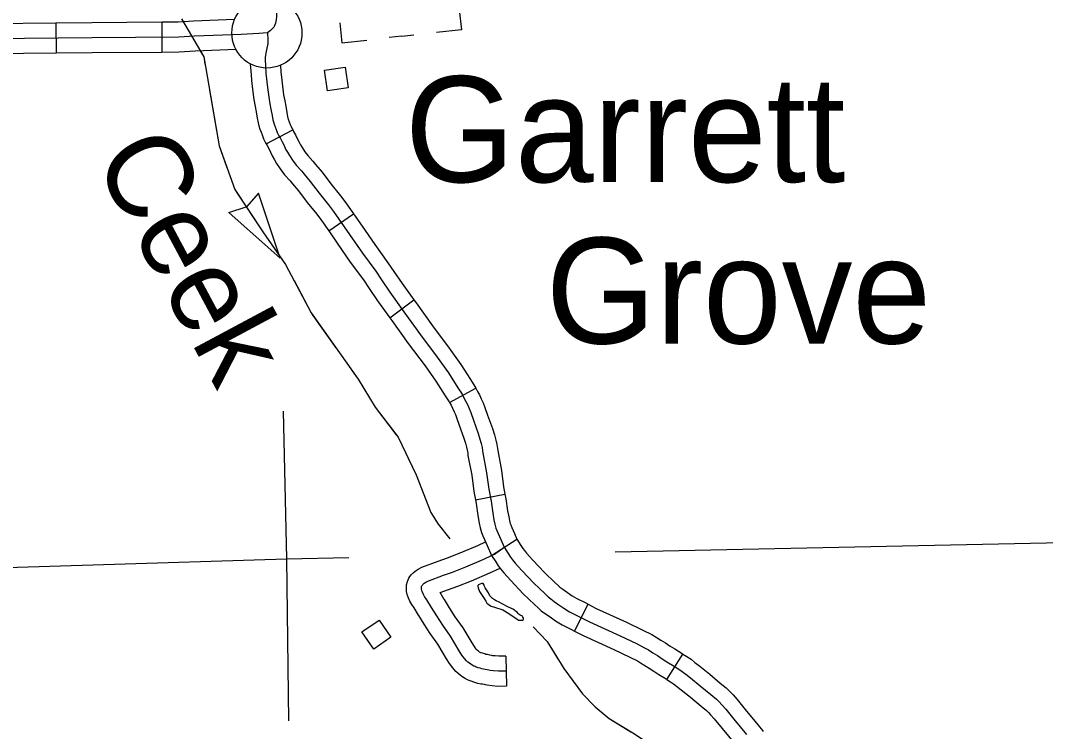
# Model space of a CAD drawing. Extents: x 1084508 to 1142749, y 1057638 to 1093403.
# Drawn here: x 1112749 to 1114355, y 1063877 to 1064991 of the extents above; entities that cross this region are included whole.
import ezdxf

# ---------------------------------------------------------------- set-up
doc = ezdxf.new("R2010")
doc.units = 0
for name, color, linetype in [('Level 24', 7, 'Continuous'), ('Level 32', 7, 'Continuous'), ('Level 35', 7, 'Continuous'), ('Level 43', 7, 'Continuous'), ('Level 45', 7, 'Continuous'), ('Level 5', 7, 'Continuous'), ('Level 56', 7, 'Continuous'), ('Level 57', 7, 'Continuous')]:
    doc.layers.add(name, color=color, linetype=linetype)

msp = doc.modelspace()

# ---------------------------------------------------------------- linework, layer by layer
at = {"layer": 'Level 24'}
msp.add_circle((1113135.2, 1064971.5), 54.9, dxfattribs=at)
at = {"layer": 'Level 32'}
for p, q in [((1112804.7, 1064986.9), (1112805.1, 1064939.8)), ((1112970.5, 1064988.2), (1112970.8, 1064941.1)), ((1113134, 1064798), (1113175.6, 1064820)), ((1113232, 1064661.6), (1113270.7, 1064688.4)), ((1113327.6, 1064525.5), (1113365.6, 1064553.3)), ((1113421.2, 1064392.6), (1113462.5, 1064415.2)), ((1113461.9, 1064240.5), (1113508.1, 1064249.3)), ((1113487.1, 1064153.1), (1113526.5, 1064178.9)), ((1113617, 1064034.8), (1113638.5, 1064076.7)), ((1113761.8, 1063958.9), (1113786.8, 1063998.8))]:
    msp.add_line(p, q, dxfattribs=at)
for points in [[(1113110.3, 1065814.5), (1113112.9, 1065741.7), (1113117.7, 1065591.7), (1113122.8, 1065439.3), (1113135.5, 1065220.7), (1113140.6, 1065145.2), (1113147.5, 1065041.5), (1113150.4, 1065002.5), (1113150.4, 1064997.3), (1113150, 1064991.9), (1113148.5, 1064986.8), (1113147.7, 1064984.5), (1113146.6, 1064981.7), (1113145.9, 1064980.7), (1113144.4, 1064978.9), (1113140.8, 1064975.4), (1113136.2, 1064971.5)], [(1112804.7, 1064986.9), (1112701.3, 1064985.9), (1112638.7, 1064984.5)], [(1112970.5, 1064988.2), (1112861.2, 1064987.4), (1112804.7, 1064986.9)], [(1113084.5, 1064992.4), (1113020.4, 1064990), (1112996.2, 1064988.4), (1112970.5, 1064988.2)], [(1113136.2, 1064971.5), (1113122.6, 1064970.8), (1113095.1, 1064969.2), (1113021.6, 1064966.5), (1112997.1, 1064964.9), (1112861.4, 1064963.8), (1112701.7, 1064962.3), (1112518.9, 1064958.5), (1112421.4, 1064956.1), (1112316.9, 1064954.3)], [(1113136.2, 1064971.5), (1113136.9, 1064961.5), (1113136.7, 1064957.7), (1113136.6, 1064954.9), (1113134.7, 1064945), (1113134, 1064942.6), (1113133.7, 1064940), (1113133.1, 1064936.5), (1113132.7, 1064933.3), (1113132.7, 1064929.2), (1113132.8, 1064920.3), (1113133.8, 1064908.1), (1113134.8, 1064899.6), (1113135.7, 1064890.3), (1113138, 1064870.8), (1113140, 1064860.6), (1113141.6, 1064852.4), (1113143.4, 1064842.5), (1113144.7, 1064835.4), (1113145.4, 1064832.2), (1113146.6, 1064828.6), (1113148.3, 1064824.3), (1113149.7, 1064820.2), (1113151.5, 1064815.4), (1113154.1, 1064810.3), (1113156.3, 1064806.2), (1113158.9, 1064801.2), (1113162.1, 1064795), (1113164.6, 1064789.6), (1113167.4, 1064784.7), (1113170.5, 1064779.6), (1113175.2, 1064772.1), (1113181.1, 1064764.3), (1113189.3, 1064755.4), (1113193.6, 1064750.1), (1113203.2, 1064738.9), (1113217, 1064720.6), (1113231.9, 1064702.1), (1113239.8, 1064691.7), (1113264.8, 1064655.6), (1113284.9, 1064626.4), (1113305.6, 1064598.2), (1113314.8, 1064584.6), (1113327.7, 1064565.4), (1113349.9, 1064534.9), (1113375.6, 1064498.8), (1113401.9, 1064463.9), (1113419.5, 1064439.1), (1113434.4, 1064415.9), (1113440.9, 1064405.7), (1113444.4, 1064399.2), (1113447, 1064394.1), (1113449.7, 1064388.4), (1113452.2, 1064383.1), (1113454.5, 1064376.9), (1113458.7, 1064365), (1113466.1, 1064344.4), (1113468.9, 1064335.5), (1113470.9, 1064328.4), (1113472.2, 1064322.3), (1113473, 1064317.2), (1113473.5, 1064313.7), (1113479.3, 1064282.6), (1113482.7, 1064257.1), (1113486.3, 1064238.3), (1113488.9, 1064219.3), (1113490.9, 1064208.8), (1113492.4, 1064202.2), (1113494, 1064196.1), (1113495.4, 1064192.5), (1113497.4, 1064187.7), (1113501.7, 1064178), (1113506.8, 1064166)], [(1112805.1, 1064939.8), (1112702.1, 1064938.8), (1112639.7, 1064937.5)], [(1112970.8, 1064941.1), (1112861.6, 1064940.3), (1112805.1, 1064939.8)], [(1113086.9, 1064945.4), (1113022.8, 1064943), (1112998, 1064941.3), (1112970.8, 1064941.1)], [(1113109, 1064923.2), (1113110.4, 1064905.9), (1113111.3, 1064897.1), (1113112.3, 1064887.7), (1113114.7, 1064867.1), (1113116.9, 1064856.2), (1113118.4, 1064848.1), (1113120.2, 1064838.2), (1113121.6, 1064830.7), (1113122.7, 1064825.9), (1113124.4, 1064820.6), (1113126.2, 1064816.1), (1113127.6, 1064812.2), (1113129.9, 1064805.9), (1113133.2, 1064799.4), (1113134, 1064798)], [(1113156.4, 1064920.8), (1113157.2, 1064910.3), (1113158.2, 1064902.1), (1113159.1, 1064892.9), (1113161.3, 1064874.5), (1113163.1, 1064865.1), (1113164.7, 1064856.7), (1113166.5, 1064846.7), (1113167.7, 1064840.1), (1113168.1, 1064838.5), (1113168.7, 1064836.6), (1113170.3, 1064832.5), (1113171.8, 1064828.3), (1113173.1, 1064825), (1113175, 1064821.2), (1113175.6, 1064820)], [(1113175.6, 1064820), (1113177.1, 1064817.2), (1113179.8, 1064812.1), (1113183.3, 1064805.4), (1113185.6, 1064800.4), (1113187.7, 1064796.5), (1113190.5, 1064791.9), (1113194.5, 1064785.5), (1113199.2, 1064779.4), (1113207.1, 1064770.8), (1113211.6, 1064765.3), (1113221.6, 1064753.7), (1113235.6, 1064735.1), (1113250.5, 1064716.6), (1113258.9, 1064705.5), (1113270.7, 1064688.4)], [(1113134, 1064798), (1113135.4, 1064795.3), (1113138, 1064790.3), (1113141, 1064784.6), (1113143.7, 1064778.9), (1113147, 1064772.9), (1113150.5, 1064767.2), (1113155.8, 1064758.7), (1113163, 1064749.2), (1113171.5, 1064740), (1113175.5, 1064735), (1113184.9, 1064724.1), (1113198.4, 1064706.1), (1113213.4, 1064687.6), (1113220.7, 1064677.9), (1113232, 1064661.6)], [(1113270.7, 1064688.4), (1113284.2, 1064668.9), (1113304.1, 1064640), (1113324.8, 1064611.7), (1113334.3, 1064597.8), (1113347, 1064578.9), (1113365.6, 1064553.3)], [(1113232, 1064661.6), (1113245.4, 1064642.2), (1113265.7, 1064612.7), (1113286.3, 1064584.6), (1113295.3, 1064571.5), (1113308.4, 1064551.9), (1113327.6, 1064525.5)], [(1113365.6, 1064553.3), (1113369, 1064548.6), (1113394.6, 1064512.7), (1113420.9, 1064477.8), (1113439, 1064452.3), (1113454.2, 1064428.6), (1113461.1, 1064417.7), (1113462.5, 1064415.2)], [(1113327.6, 1064525.5), (1113330.8, 1064521.1), (1113356.6, 1064484.9), (1113382.9, 1064450), (1113400, 1064425.9), (1113414.6, 1064403.2), (1113420.6, 1064393.8), (1113421.2, 1064392.6)], [(1113462.5, 1064415.2), (1113465.3, 1064410.1), (1113468.1, 1064404.5), (1113470.9, 1064398.6), (1113473.9, 1064392.3), (1113476.6, 1064384.8), (1113480.8, 1064372.8), (1113488.4, 1064352), (1113491.5, 1064342.2), (1113493.7, 1064333.9), (1113495.3, 1064326.7), (1113496.3, 1064320.7), (1113496.7, 1064317.4), (1113502.6, 1064286.3), (1113505.9, 1064260.8), (1113508.1, 1064249.3)], [(1113421.2, 1064392.6), (1113423.6, 1064388.3), (1113425.8, 1064383.8), (1113428.5, 1064378.2), (1113430.5, 1064374), (1113432.3, 1064369), (1113436.5, 1064357.1), (1113443.8, 1064336.8), (1113446.4, 1064328.9), (1113448, 1064322.9), (1113449, 1064317.9), (1113449.7, 1064313.8), (1113450.2, 1064309.9), (1113456.1, 1064278.9), (1113459.4, 1064253.4), (1113461.9, 1064240.5)], [(1113508.1, 1064249.3), (1113509.5, 1064242.1), (1113512.1, 1064223.2), (1113514, 1064213.5), (1113515.2, 1064207.8), (1113516.5, 1064203.3), (1113517.3, 1064201.2), (1113519, 1064197.1), (1113523.3, 1064187.4), (1113526.5, 1064178.9)], [(1113461.9, 1064240.5), (1113463, 1064234.5), (1113465.7, 1064215.5), (1113467.9, 1064204), (1113469.5, 1064196.6), (1113471.6, 1064188.9), (1113473.5, 1064183.9), (1113475.8, 1064178.4), (1113480.1, 1064168.7), (1113487.1, 1064153.1)], [(1113526.5, 1064178.9), (1113533, 1064168.9), (1113536.3, 1064163.9), (1113538.5, 1064160.9), (1113542, 1064156.6), (1113551.9, 1064145.7), (1113570.2, 1064126.4), (1113586.4, 1064110.7), (1113591.4, 1064106.1), (1113594.3, 1064103.6), (1113598.8, 1064100.3), (1113606.1, 1064095.3), (1113613.4, 1064090.1), (1113620.5, 1064085.7), (1113633.5, 1064079.3), (1113638.5, 1064076.7)], [(1113506.8, 1064166), (1113513.3, 1064156.1), (1113516.9, 1064150.5), (1113519.8, 1064146.5), (1113524.1, 1064141.2), (1113534.7, 1064129.7), (1113553.4, 1064109.8), (1113570.3, 1064093.6), (1113575.8, 1064088.5), (1113579.7, 1064085.2), (1113585.1, 1064081.2), (1113592.6, 1064076), (1113600.4, 1064070.4), (1113609.1, 1064065.1), (1113622.9, 1064058.2), (1113640.7, 1064049.1), (1113688.5, 1064027.4), (1113713.9, 1064015.1), (1113726.8, 1064008.6), (1113732.7, 1064005.2), (1113739.9, 1064000.6), (1113746.9, 1063996.3), (1113754.1, 1063991.5), (1113761.4, 1063986.8), (1113772.9, 1063979.7), (1113780.3, 1063975.1), (1113785.8, 1063971.4), (1113791.2, 1063967.2), (1113798.8, 1063961.3), (1113813.8, 1063949.2), (1113830.3, 1063935.3), (1113839.2, 1063928), (1113843.6, 1063923.8), (1113847.8, 1063919.3), (1113853.8, 1063912.2), (1113866.5, 1063897), (1113886.5, 1063873)], [(1113487.1, 1064153.1), (1113493.6, 1064143.2), (1113497.5, 1064137.1), (1113501.2, 1064132.1), (1113506.3, 1064125.8), (1113517.4, 1064113.7), (1113536.7, 1064093.2), (1113554.2, 1064076.4), (1113560.1, 1064071), (1113565, 1064066.7), (1113571.5, 1064062), (1113579, 1064056.8), (1113587.3, 1064050.8), (1113597.6, 1064044.5), (1113612.4, 1064037.2), (1113617, 1064034.8)], [(1113638.5, 1064076.7), (1113650.9, 1064070.3), (1113698.5, 1064048.7), (1113724.3, 1064036.2), (1113737.9, 1064029.4), (1113745, 1064025.3), (1113752.4, 1064020.5), (1113759.5, 1064016.2), (1113767, 1064011.3), (1113774, 1064006.8), (1113785.4, 1063999.7), (1113786.8, 1063998.8)], [(1113617, 1064034.8), (1113630.4, 1064027.9), (1113678.5, 1064006.1), (1113703.5, 1063993.9), (1113715.6, 1063987.9), (1113720.5, 1063985.1), (1113727.3, 1063980.7), (1113734.2, 1063976.4), (1113741.3, 1063971.8), (1113748.9, 1063966.9), (1113760.5, 1063959.7), (1113761.8, 1063958.9)], [(1113786.8, 1063998.8), (1113793.1, 1063994.9), (1113799.6, 1063990.5), (1113805.7, 1063985.7), (1113813.4, 1063979.7), (1113828.8, 1063967.4), (1113845.4, 1063953.4), (1113854.8, 1063945.7), (1113860.5, 1063940.3), (1113865.5, 1063934.8), (1113871.8, 1063927.4), (1113884.5, 1063912.1), (1113904.9, 1063887.6), (1113911.6, 1063878.9), (1113912.5, 1063877.5)], [(1113761.8, 1063958.9), (1113767.5, 1063955.3), (1113772, 1063952.3), (1113776.7, 1063948.7), (1113784.2, 1063942.8), (1113798.9, 1063931.1), (1113815.3, 1063917.2), (1113823.6, 1063910.4), (1113826.8, 1063907.4), (1113830.1, 1063903.7), (1113835.7, 1063897.1), (1113848.4, 1063881.9), (1113868, 1063858.3), (1113873.1, 1063851.7), (1113873.1, 1063851.6)]]:
    msp.add_lwpolyline(points, dxfattribs=at)
at = {"layer": 'Level 35'}
msp.add_lwpolyline([(1113491.8, 1064072.4), (1113504.7, 1064068), (1113514.2, 1064062.2), (1113524.1, 1064055.4), (1113526.5, 1064053.7), (1113529.3, 1064052), (1113531.5, 1064051.7), (1113533.8, 1064051.7), (1113535.5, 1064052), (1113536.9, 1064052.9), (1113537.3, 1064053.8), (1113537.3, 1064054.6), (1113536.6, 1064056.2), (1113535.5, 1064057.8), (1113534.9, 1064058.5), (1113533.2, 1064059.2), (1113531.9, 1064059.7), (1113530.3, 1064060.6), (1113528.6, 1064062.2), (1113527, 1064064.2), (1113524.8, 1064065.9), (1113522.9, 1064067.5), (1113520.3, 1064068.8), (1113510.4, 1064073.9), (1113498.8, 1064079.8), (1113494.4, 1064082), (1113491.7, 1064083.6), (1113488.7, 1064085.9), (1113484.6, 1064089.7), (1113482.3, 1064094.8), (1113477.2, 1064102.3), (1113476.1, 1064104.3), (1113475.7, 1064106), (1113475.2, 1064107.5), (1113474.1, 1064109.2), (1113473.3, 1064109.3), (1113472.1, 1064109.3), (1113470.2, 1064108.6), (1113467.6, 1064107.7), (1113466.5, 1064107.2), (1113465.9, 1064106.6), (1113465.5, 1064105.9), (1113465.4, 1064105.2), (1113466.2, 1064102.7), (1113468, 1064096.6), (1113475.3, 1064085.7), (1113478.3, 1064081.4), (1113479.8, 1064078.7), (1113481.2, 1064077.3), (1113483.7, 1064075.3), (1113486.5, 1064073.7)], close=True, dxfattribs=at)
at = {"layer": 'Level 43'}
for p, q in [((1113122.1, 1064720.8), (1113103.1, 1064699.4)), ((1113156, 1064618.6), (1113122.1, 1064720.8)), ((1113075.5, 1064690.2), (1113102.8, 1064699.2)), ((1113156, 1064618.6), (1113075.5, 1064690.2))]:
    msp.add_line(p, q, dxfattribs=at)
for points in [[(1113001.3, 1064993.8), (1113036.2, 1064933.9), (1113060.4, 1064794.7), (1113085, 1064726.5), (1113128.6, 1064660.2), (1113164.6, 1064609.1), (1113204.3, 1064533.3), (1113278.2, 1064429.1), (1113304.7, 1064385.5), (1113340.7, 1064338.2), (1113369.1, 1064279.4), (1113391.8, 1064220.7), (1113403.7, 1064202.1), (1113421.7, 1064179)], [(1113031.3, 1064942.4), (1113036.2, 1064933.9), (1113038.2, 1064922.6)], [(1113045.3, 1064881.8), (1113060.4, 1064794.7), (1113072.6, 1064760.9)], [(1113087.7, 1064722.4), (1113128.6, 1064660.2), (1113157.3, 1064619.5)], [(1113177.9, 1064583.6), (1113204.3, 1064533.3), (1113207.4, 1064529)], [(1113207.4, 1064529), (1113243.4, 1064478.3)], [(1113267.3, 1064444.5), (1113278.2, 1064429.1), (1113304.7, 1064385.5), (1113337.7, 1064342.1)], [(1113356.6, 1064305.4), (1113369.1, 1064279.4), (1113391.8, 1064220.7), (1113403.7, 1064202.1), (1113410.1, 1064193.9)], [(1113552.1, 1064041.6), (1113574.2, 1064018.5), (1113600.3, 1063976.3), (1113629.3, 1063936.2), (1113649.4, 1063916.1), (1113671.2, 1063898), (1113710.9, 1063873.8), (1113736.5, 1063856.6), (1113756.5, 1063838.8), (1113767, 1063826), (1113790.9, 1063786.5), (1113817, 1063745.2), (1113833.7, 1063715.2), (1113843.7, 1063690.1), (1113848.7, 1063660.1), (1113865.4, 1063618.3), (1113882.1, 1063571.6), (1113898.8, 1063518.2), (1113908.8, 1063454.7), (1113913.8, 1063416.3), (1113903.8, 1063376.3), (1113902.1, 1063329.5), (1113917.1, 1063262.7), (1113928.8, 1063180.9)], [(1113552.1, 1064041.6), (1113574.2, 1064018.5), (1113590.1, 1063992.8)], [(1113613.2, 1063958.4), (1113629.3, 1063936.2), (1113649.4, 1063916.1), (1113671.2, 1063898), (1113705.4, 1063877.1)]]:
    msp.add_lwpolyline(points, dxfattribs=at)
at = {"layer": 'Level 45'}
msp.add_line((1113509.7, 1063995.4), (1113510.3, 1063948.3), dxfattribs=at)
for points in [[(1113373.2, 1064059.2), (1113372.9, 1064059.6), (1113366, 1064071.1), (1113362.4, 1064076.2), (1113359.2, 1064081.6), (1113356.7, 1064088), (1113355.1, 1064091.9), (1113354.1, 1064096.9), (1113353.9, 1064099.7), (1113353.7, 1064102.8), (1113354, 1064107.1), (1113355.2, 1064112.6), (1113357.7, 1064117.6), (1113359.3, 1064120.1), (1113361.3, 1064122.8), (1113364.5, 1064126.1), (1113367.3, 1064128.4), (1113371.9, 1064131.8), (1113378.1, 1064134.7), (1113403.7, 1064144.2), (1113417.9, 1064149.2), (1113438, 1064157.1), (1113465.4, 1064168.8), (1113477.5, 1064174.4)], [(1113510, 1063971.8), (1113497.8, 1063971.7), (1113490.4, 1063972.3), (1113484.7, 1063973.1), (1113482.7, 1063973.6), (1113480.2, 1063974), (1113476.9, 1063974.7), (1113474.4, 1063975), (1113472, 1063975.5), (1113469.5, 1063976.4), (1113465.9, 1063977.4), (1113463, 1063978.3), (1113461.3, 1063979), (1113459.6, 1063979.7), (1113456.9, 1063981.2), (1113454.5, 1063982.8), (1113452.3, 1063984.5), (1113450.1, 1063986.3), (1113447.9, 1063988.2), (1113444.8, 1063991.8), (1113440.8, 1063997.1), (1113436.5, 1064003.8), (1113422.6, 1064026.8), (1113410.7, 1064044.2), (1113401.4, 1064058.4), (1113393, 1064071.9), (1113385.8, 1064083.9), (1113382.1, 1064089.1), (1113380.4, 1064092), (1113378.5, 1064096.8), (1113377.7, 1064098.8), (1113377.4, 1064100.1), (1113377.4, 1064101.2), (1113377.3, 1064102.6), (1113377.4, 1064103.6), (1113377.6, 1064104.8), (1113378.1, 1064105.8), (1113378.8, 1064106.8), (1113379.4, 1064107.6), (1113380.4, 1064108.6), (1113381.8, 1064109.8), (1113384.1, 1064111.5), (1113387.3, 1064113), (1113411.7, 1064122.1), (1113426.1, 1064127.1), (1113447, 1064135.3), (1113474.9, 1064147.3), (1113487.2, 1064153), (1113491.6, 1064155.3), (1113493.8, 1064156.7), (1113499, 1064160.4), (1113506.8, 1064166)], [(1113413.2, 1064084), (1113413.1, 1064084.2), (1113406.5, 1064095.1), (1113419.6, 1064100), (1113434.3, 1064105.1), (1113455.9, 1064113.5), (1113484.5, 1064125.8), (1113500.4, 1064133.1)], [(1113509.7, 1063995.4), (1113498.7, 1063995.2), (1113493, 1063995.7), (1113489.1, 1063996.2), (1113487.5, 1063996.6), (1113484.6, 1063997.2), (1113480.7, 1063997.9), (1113478.4, 1063998.2), (1113478.2, 1063998.3), (1113476.4, 1063998.9), (1113472.7, 1063999.9), (1113471, 1064000.4), (1113470.5, 1064000.6), (1113470.1, 1064000.8), (1113469.2, 1064001.4), (1113468.3, 1064001.9), (1113466.7, 1064003.1), (1113465.1, 1064004.4), (1113464.6, 1064004.9), (1113463.1, 1064006.5), (1113460.2, 1064010.5), (1113456.5, 1064016.3), (1113442.4, 1064039.6), (1113430.3, 1064057.3), (1113421.2, 1064071.1), (1113413.2, 1064084)], [(1113510.3, 1063948.3), (1113496.9, 1063948.1), (1113487.8, 1063948.9), (1113480.3, 1063949.9), (1113477.8, 1063950.5), (1113475.9, 1063950.9), (1113473, 1063951.4), (1113470.3, 1063951.8), (1113465.8, 1063952.8), (1113462.6, 1063953.8), (1113459.1, 1063954.8), (1113455, 1063956.1), (1113452.1, 1063957.3), (1113449.2, 1063958.6), (1113444.6, 1063961.1), (1113440.7, 1063963.8), (1113437.9, 1063965.9), (1113435, 1063968.2), (1113431.2, 1063971.6), (1113426.4, 1063977), (1113421.4, 1063983.8), (1113416.6, 1063991.3), (1113402.8, 1064014.1), (1113391.2, 1064031.1), (1113381.6, 1064045.7), (1113373.2, 1064059.2)]]:
    msp.add_lwpolyline(points, dxfattribs=at)
at = {"layer": 'Level 5'}
for points in [[(1113160.9, 1064379.3), (1113166.1, 1064147.9)], [(1113680.5, 1064158.8), (1114806.2, 1064182.6)], [(1112558.8, 1064129), (1113166.1, 1064147.9)], [(1113166.1, 1064147.9), (1113263.3, 1064150)], [(1113166.1, 1064147.9), (1113168.9, 1063894.1)]]:
    msp.add_lwpolyline(points, dxfattribs=at)
at = {"layer": 'Level 56'}
for points in [[(1113230.2, 1064880.9), (1113225.3, 1064913.2), (1113257.7, 1064918.1), (1113262.6, 1064885.8)], [(1113284, 1064033.5), (1113311, 1064052), (1113329.5, 1064025), (1113302.6, 1064006.5)]]:
    msp.add_lwpolyline(points, close=True, dxfattribs=at)
at = {"layer": 'Level 57'}
for q in [(1113326.6, 1064964.2), (1113365.6, 1064968.4)]:
    msp.add_line((1113346.4, 1064966.3), q, dxfattribs=at)
for points in [[(1113436.5, 1065007.8), (1113440, 1064976.6), (1113401, 1064972.3)], [(1113249.3, 1064987.3), (1113252.7, 1064956.1), (1113291.8, 1064960.3)]]:
    msp.add_lwpolyline(points, dxfattribs=at)

# ---------------------------------------------------------------- texts
at = {"layer": 'Level 24'}
for s, p in [('Garrett', (1113351.4, 1064737.9)), ('Grove', (1113572.1, 1064485.1))]:
    msp.add_text(s, height=165.73, dxfattribs=at).set_placement(p)
at = {"layer": 'Level 43'}
msp.add_text('Ceek', height=132.58, rotation=298.1621, dxfattribs=at).set_placement((1112862, 1064775.2))

doc.saveas('drawing.dxf')
